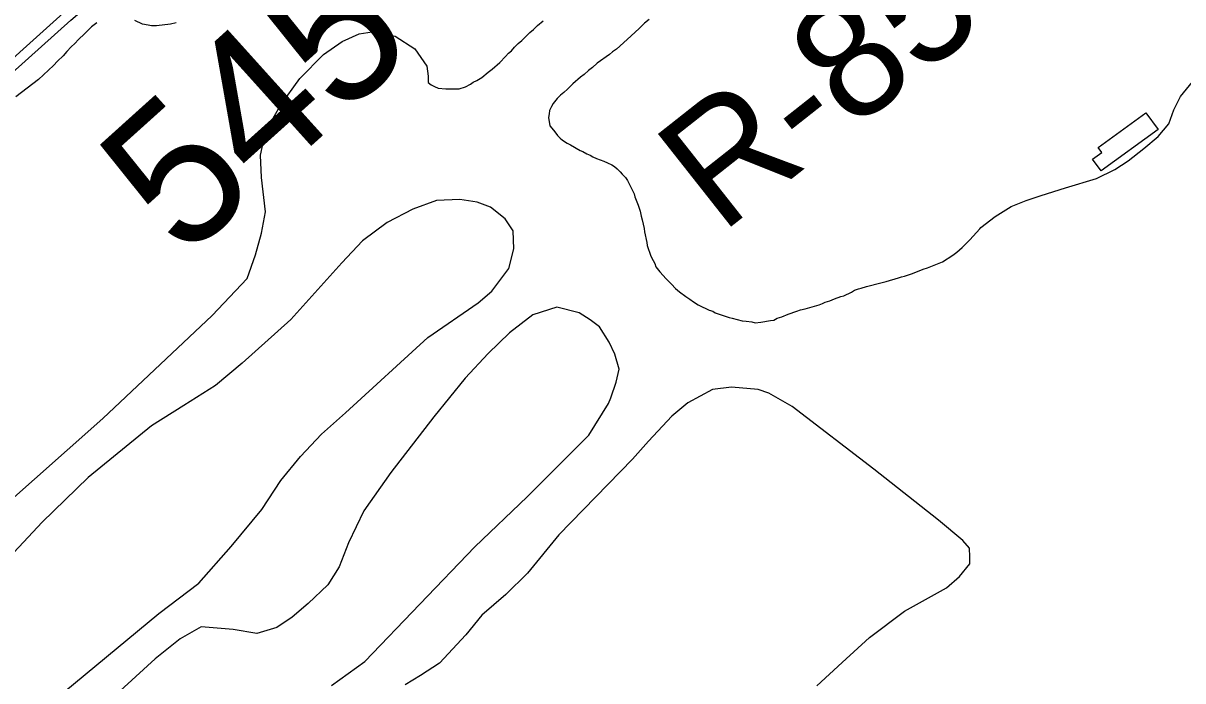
# Model space of a CAD drawing. Extents: x 3704301 to 3742427, y 506229 to 532009.
# Drawn here: x 3726655 to 3727470, y 516141 to 516603 of the extents above; entities that cross this region are included whole.
import ezdxf

# ---------------------------------------------------------------- set-up
doc = ezdxf.new("R2010")
doc.units = 0
for name, color, linetype in [('V-BLDG-OTLN', 7, 'Continuous'), ('V-RIVR-RANG-IDEN', 7, 'Continuous'), ('V-ROAD-CNTR', 7, 'Continuous'), ('V-SITE-VEGE', 7, 'Continuous'), ('V-SURV-IDEN', 7, 'Continuous')]:
    doc.layers.add(name, color=color, linetype=linetype)

msp = doc.modelspace()

# ---------------------------------------------------------------- linework, layer by layer
at = {"layer": 'V-BLDG-OTLN'}
msp.add_lwpolyline([(3727410.5, 516515.51), (3727444, 516539.99), (3727452.58, 516528.25), (3727412.68, 516499.09), (3727406.59, 516507.43), (3727412.99, 516512.11)], close=True, dxfattribs=at)
at = {"layer": 'V-ROAD-CNTR'}
msp.add_lwpolyline([(3727169.02, 517047.72), (3726348.14, 516308.57), (3725553.57, 515612.67)], dxfattribs=at)
at = {"layer": 'V-SITE-VEGE'}
for points in [[(3726133.21, 516110.92), (3726205.12, 516166.87), (3726297.46, 516248.99), (3726412.18, 516356.3), (3726500.68, 516434.96), (3726605.94, 516530.92), (3726688.46, 516605.15), (3726742.63, 516651.5), (3726827.27, 516731.12), (3726920.57, 516803.99), (3727020.25, 516900.54), (3727124.36, 516992.27), (3727155.4, 517017.84), (3727158.29, 517019.76), (3727163.88, 517022.07), (3727167.54, 517021.29)], [(3726706.72, 516603.28), (3726703.14, 516600.48), (3726698.01, 516595.36), (3726693.91, 516591.53), (3726691.35, 516588.72), (3726688.79, 516586.42), (3726685.72, 516583.1), (3726683.15, 516580.03), (3726679.06, 516576.2), (3726676.24, 516573.13), (3726665.73, 516563.42), (3726649.85, 516551.16)], [(3726762.5, 516603.22), (3726758.66, 516602.2), (3726748.68, 516601.18), (3726745.1, 516601.19), (3726742.8, 516601.45), (3726738.96, 516602.22), (3726733.59, 516604.79)], [(3726952.01, 516556.79), (3726961.48, 516556.78), (3726965.83, 516558.31), (3726969.42, 516560.09), (3726971.21, 516561.37), (3726973.77, 516562.65), (3726977.35, 516564.69), (3726981.71, 516568.52), (3726984.52, 516570.56), (3726989.91, 516575.42), (3726994, 516579.51), (3726996.05, 516581.81), (3726998.1, 516583.6), (3727000.41, 516586.15), (3727002.97, 516588.71), (3727005.53, 516590.75), (3727011.17, 516596.37), (3727013.73, 516598.41), (3727016.55, 516601.23), (3727020.39, 516604.55)], [(3727094.85, 516605.48), (3727091.77, 516602.92), (3727087.93, 516599.09), (3727079.48, 516591.42), (3727072.05, 516584.78), (3727069.23, 516582.74), (3727067.18, 516580.95), (3727058.47, 516574.82), (3727055.14, 516571.76), (3727052.33, 516569.71), (3727049.25, 516566.9), (3727046.69, 516565.11), (3727041.31, 516560.26), (3727039.52, 516558.47), (3727037.47, 516556.68), (3727034.91, 516554.12), (3727032.61, 516552.34), (3727030.3, 516550.04), (3727027.48, 516546.46)], [(3726637.73, 516260.28), (3726711.11, 516325.04), (3726787.95, 516397.48), (3726812.54, 516423.54), (3726818.32, 516440.03), (3726822.56, 516455.38), (3726825.27, 516470.35), (3726822.61, 516494.52), (3726821.86, 516510.26), (3726824.18, 516521), (3726826.49, 516528.67), (3726835.72, 516544.78), (3726849.56, 516563.95), (3726866.08, 516580.82), (3726879.14, 516590.01), (3726891.04, 516595.37), (3726900.26, 516596.89), (3726916.37, 516593.8), (3726930.18, 516584.96), (3726938.6, 516572.67), (3726939.75, 516565.76), (3726939.74, 516561.15), (3726941.78, 516559.61), (3726944.08, 516558.33), (3726946.64, 516557.31), (3726952.01, 516556.79)], [(3727327.98, 516459.26), (3727338.11, 516467.04), (3727349.41, 516474.03), (3727359.92, 516478.3), (3727370.44, 516481.79), (3727387.58, 516487.22), (3727409.39, 516493.81), (3727422.24, 516500.02), (3727431.6, 516506.24), (3727442.5, 516514.79), (3727452.64, 516523.35), (3727460.05, 516532.29), (3727463.56, 516542.02), (3727468.25, 516551.36), (3727478.77, 516564.19)], [(3727027.48, 516546.46), (3727026.2, 516544.41), (3727024.92, 516541.6), (3727024.66, 516539.3), (3727024.14, 516536.74), (3727025.16, 516530.86), (3727026.44, 516529.06), (3727028.73, 516526.5), (3727030.52, 516523.94), (3727032.31, 516522.15), (3727034.1, 516520.61), (3727037.42, 516518.56), (3727039.73, 516517.53), (3727046.37, 516513.43), (3727048.42, 516512.66), (3727051.23, 516511.12), (3727053.53, 516510.09), (3727055.32, 516509.07), (3727057.88, 516507.79), (3727062.99, 516505.99), (3727065.55, 516504.71), (3727068.62, 516503.42), (3727070.66, 516502.14), (3727072.45, 516500.6), (3727074.5, 516498.55), (3727076.03, 516496.76), (3727078.33, 516494.46), (3727079.61, 516492.41), (3727081.39, 516489.08), (3727084.46, 516482.93), (3727084.96, 516480.89), (3727087.26, 516475), (3727088.54, 516470.9), (3727089.3, 516467.32), (3727090.06, 516464.76), (3727091.33, 516458.62), (3727091.59, 516456.32), (3727093.37, 516448.89), (3727093.62, 516446.59), (3727096.17, 516439.17), (3727097.7, 516436.1), (3727098.98, 516434.05), (3727099.74, 516431.74), (3727102.55, 516428.16), (3727106.9, 516423.29), (3727110.73, 516419.45), (3727113.54, 516416.38), (3727116.35, 516414.07), (3727120.7, 516410.74), (3727123.51, 516408.94), (3727126.07, 516407.15), (3727129.39, 516405.1), (3727131.69, 516403.82), (3727135.27, 516402.28), (3727137.06, 516401.25), (3727139.62, 516400.48), (3727141.41, 516399.45), (3727146.27, 516397.66), (3727151.13, 516396.11), (3727153.17, 516395.6), (3727160.34, 516393.8), (3727163.15, 516393.54), (3727166.99, 516393.02), (3727169.54, 516392.25), (3727173.38, 516392.76), (3727180.29, 516394.03), (3727182.6, 516394.28), (3727184.9, 516395.56), (3727188.23, 516396.58), (3727192.58, 516398.37), (3727198.72, 516400.66), (3727201.28, 516401.42), (3727204.61, 516402.19), (3727214.33, 516404.99), (3727216.64, 516406.01), (3727218.69, 516406.78), (3727222.02, 516407.8), (3727225.09, 516409.33), (3727229.69, 516410.86), (3727231.74, 516411.37), (3727237.12, 516413.92), (3727239.17, 516415.19), (3727241.98, 516416.21), (3727244.03, 516416.72), (3727247.61, 516418), (3727257.85, 516420.54), (3727261.43, 516421.31), (3727270.14, 516423.86), (3727272.19, 516424.62), (3727274.49, 516425.13), (3727277.81, 516426.41), (3727280.12, 516426.91), (3727287.54, 516429.97), (3727290.61, 516430.99), (3727301.11, 516435.33), (3727308.28, 516439.93), (3727311.1, 516441.97), (3727314.94, 516445.29), (3727320.32, 516450.66), (3727327.24, 516458.33), (3727327.98, 516459.26)], [(3726999.48, 516457.08), (3726993.73, 516465.53), (3726983.38, 516473.6), (3726974.17, 516477.06), (3726961.9, 516479), (3726945.39, 516478.25), (3726928.88, 516472.13), (3726910.83, 516462.95), (3726893.55, 516449.92), (3726878.95, 516434.59), (3726843.21, 516394.72), (3726809.01, 516364.06), (3726790.19, 516348.35), (3726767.91, 516334.18), (3726745.25, 516320.01), (3726700.69, 516283.61), (3726668.42, 516252.18), (3726634.99, 516216.92), (3726591.57, 516174.76), (3726571.97, 516157.9), (3726549.69, 516139.89)], [(3726661.72, 516114.8), (3726750.46, 516187.99), (3726778.5, 516209.45), (3726801.18, 516235.13), (3726822.7, 516261.2), (3726836.16, 516281.52), (3726849.99, 516298.39), (3726864.59, 516314.1), (3726881.5, 516329.05), (3726939.51, 516381.94), (3726974.85, 516406.45), (3726984.46, 516414.5), (3726996.37, 516430.6), (3726999.84, 516444.41), (3726999.48, 516457.08)], [(3726871.67, 516137.57), (3726895.1, 516154.42), (3726972.33, 516234.92), (3727009.22, 516270.17), (3727052.64, 516313.48), (3727066.48, 516335.73), (3727068.02, 516339.56), (3727071.87, 516350.68), (3727073.8, 516359.89), (3727070.74, 516370.26), (3727066.92, 516378.71), (3727060.02, 516389.46), (3727053.51, 516394.46), (3727045.84, 516399.46), (3727030.11, 516403.31), (3727013.22, 516397.96), (3726996.7, 516385.32), (3726981.71, 516370.76), (3726965.58, 516353.5), (3726943.67, 516326.28), (3726913.3, 516287.18), (3726894.46, 516260.34), (3726883.69, 516237.71), (3726877.15, 516220.84), (3726869.07, 516208.18), (3726855.24, 516195.15), (3726844.1, 516185.57), (3726833.34, 516178.29), (3726819.14, 516174.09), (3726802.64, 516176.79), (3726780, 516178.74), (3726765.41, 516170.32), (3726747.73, 516156.14), (3726687.8, 516101.34)], [(3727212.83, 516137.14), (3727230.5, 516153.62), (3727249.71, 516171.25), (3727274.3, 516189.64), (3727303.87, 516206.1), (3727313.09, 516214.15), (3727320.39, 516222.97), (3727320.4, 516227.96), (3727320.02, 516234.1), (3727315.43, 516239.47), (3727298.17, 516253.7), (3727252.93, 516289.44), (3727195.42, 516333.65), (3727178.94, 516342.88), (3727171.65, 516345.57), (3727152.84, 516347.13), (3727139.41, 516345.61), (3727122.13, 516336.04), (3727110.99, 516326.84), (3727094.46, 516309.21), (3727083.32, 516296.56), (3727031.45, 516243.28), (3727009.54, 516216.45), (3726994.17, 516201.5), (3726977.26, 516186.94), (3726966.12, 516173.14), (3726947.67, 516153.2), (3726934.23, 516144.39), (3726923.47, 516137.89)]]:
    msp.add_lwpolyline(points, dxfattribs=at)

# ---------------------------------------------------------------- texts
at = {"layer": 'V-RIVR-RANG-IDEN'}
msp.add_text('R-85.4', height=83, rotation=38.26591, dxfattribs=at).set_placement((3727145.38, 516454.31))
at = {"layer": 'V-SURV-IDEN'}
msp.add_text('545+02.6', height=100, rotation=42.00951, dxfattribs=at).set_placement((3726767.69, 516435.83))

doc.saveas('drawing.dxf')
